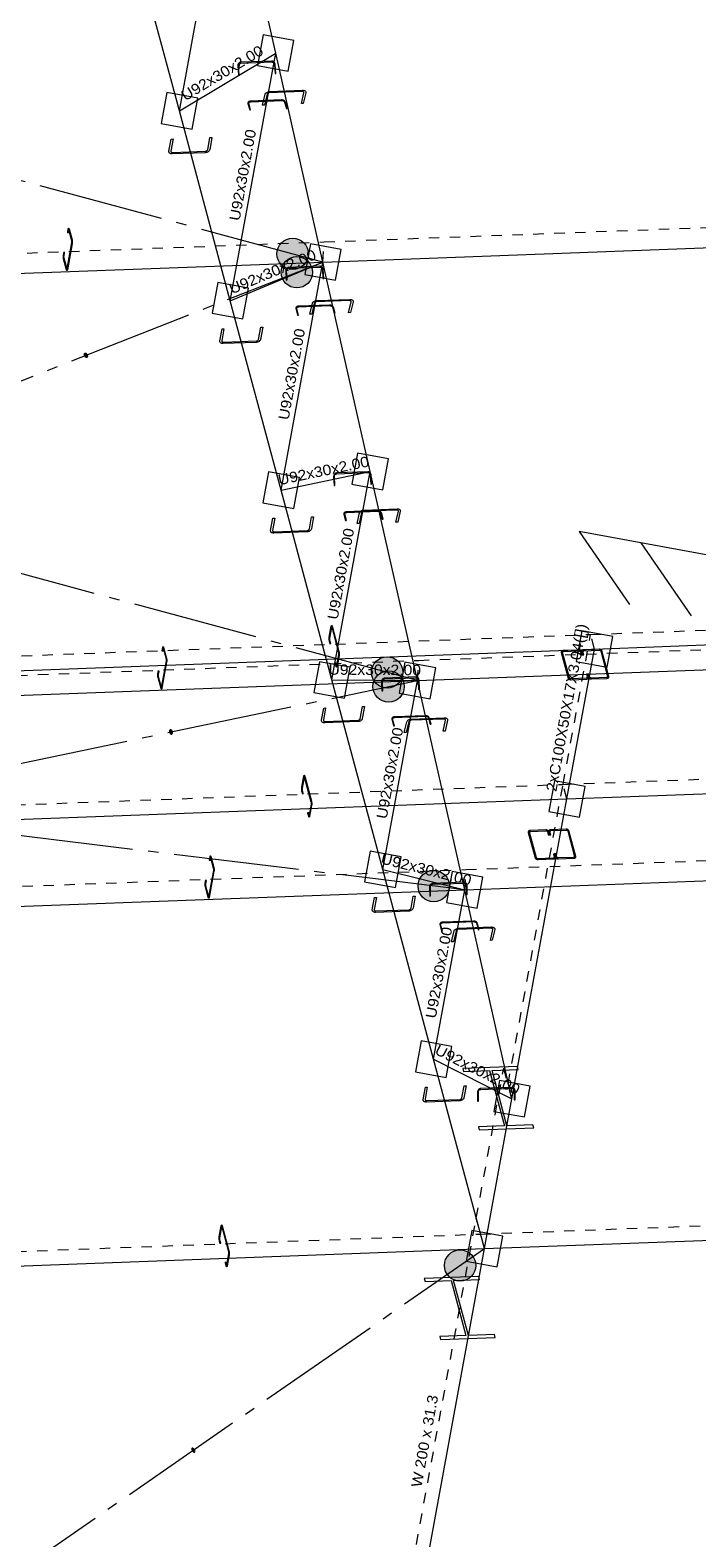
# Model space of a CAD drawing. Header units: millimetres. Extents: x 10 to 1250, y -62 to 528.
# Tile 465 of 656: x 501.4 to 507.78, y 488.75 to 503.18. Entities that reach past the tile are written whole.
import ezdxf
from ezdxf.enums import TextEntityAlignment as Align

# ---------------------------------------------------------------- set-up
doc = ezdxf.new("R2010")
doc.units = ezdxf.units.MM
doc.header["$LTSCALE"] = 0.05
for name, pattern in [('ACAD_ISO04W100', [30.5, 24, -3, 0.5, -3]), ('CYPE_PUNTO', [0.075, 0, -0.075]), ('CYPE_RAYAPUNTO', [0.4125, 0.2025, -0.105, 0, -0.105])]:
    doc.linetypes.add(name, pattern=pattern)
for name, color, linetype, lineweight in [('ARTICULACOES_EM_EXTREMOS', 7, 'Continuous', 9), ('BARRAS_DE_ACO', 7, 'Continuous', 9), ('NOS', 152, 'Continuous', 9), ('REFERENCIA_DAS_BARRAS', 2, 'Continuous', 9)]:
    doc.layers.add(name, color=color, linetype=linetype, lineweight=lineweight)
doc.layers.add('DIAGONAIS', color=7, linetype='Continuous')
doc.styles.add('CYPETXT', font='arial.ttf', dxfattribs={"height": 0.2})

msp = doc.modelspace()

# ---------------------------------------------------------------- hatches: boundary and pattern name
at = {"layer": 'ARTICULACOES_EM_EXTREMOS'}
h = msp.add_hatch(color=256, dxfattribs=at)
edge = h.paths.add_edge_path()
edge.add_arc((503.9144, 501.0383), 0.15, 0, 360)
h = msp.add_hatch(color=256, dxfattribs=at)
edge = h.paths.add_edge_path()
edge.add_arc((503.9542, 500.862), 0.15, 0, 360)
h = msp.add_hatch(color=256, dxfattribs=at)
edge = h.paths.add_edge_path()
edge.add_arc((504.8177, 497.0346), 0.15, 0, 360)
h = msp.add_hatch(color=256, dxfattribs=at)
edge = h.paths.add_edge_path()
edge.add_arc((504.8319, 496.899), 0.15, 0, 360)
h = msp.add_hatch(color=256, dxfattribs=at)
edge = h.paths.add_edge_path()
edge.add_arc((505.263, 494.9907), 0.15, 0, 360)
h = msp.add_hatch(color=256, dxfattribs=at)
edge = h.paths.add_edge_path()
edge.add_arc((505.5153, 491.3604), 0.15, 0, 360)

# ---------------------------------------------------------------- linework, layer by layer
for centre in [(503.9144, 501.0383), (503.9542, 500.862), (504.8177, 497.0346), (504.8319, 496.899), (505.263, 494.9907), (505.5153, 491.3604)]:
    msp.add_circle(centre, 0.15, dxfattribs=at)
at = {"layer": 'BARRAS_DE_ACO'}
for p, q in [((502.8315, 502.4058), (503.3001, 504.9612)), ((503.7523, 502.9594), (503.3001, 504.9612)), ((502.8315, 502.4058), (502.3458, 504.2184)), ((502.8315, 502.4058), (503.7523, 502.9594)), ((503.318, 500.5903), (503.7523, 502.9594)), ((504.2039, 500.9603), (503.7523, 502.9594)), ((503.318, 500.5903), (502.8315, 502.4058)), ((504.2039, 500.9603), (516.6169, 501.4262)), ((491.9685, 500.5011), (504.2039, 500.9603)), ((503.318, 500.5903), (504.2039, 500.9603)), ((503.8037, 498.7777), (504.2039, 500.9603)), ((504.6557, 498.9556), (504.2039, 500.9603)), ((503.8037, 498.7777), (503.318, 500.5903)), ((503.8037, 498.7777), (504.6557, 498.9556)), ((504.2902, 496.9623), (504.6557, 498.9556)), ((505.1072, 496.9565), (504.6557, 498.9556)), ((504.2902, 496.9623), (503.8037, 498.7777)), ((506.7999, 497.2577), (519.2129, 497.7236)), ((505.1072, 496.9565), (517.5202, 497.4224)), ((494.5644, 496.7984), (506.7999, 497.2577)), ((506.5369, 495.8237), (506.7999, 497.2577)), ((492.8718, 496.4973), (505.1072, 496.9565)), ((504.2902, 496.9623), (505.1072, 496.9565)), ((504.7759, 495.1496), (504.2902, 496.9623)), ((504.7759, 495.1496), (505.1072, 496.9565)), ((505.5595, 494.9547), (505.1072, 496.9565)), ((506.5369, 495.8237), (518.95, 496.2896)), ((494.3015, 495.3644), (506.5369, 495.8237)), ((506.0111, 492.9556), (506.5369, 495.8237)), ((505.5595, 494.9547), (517.9725, 495.4206)), ((504.7759, 495.1496), (505.5595, 494.9547)), ((505.2624, 493.3342), (504.7759, 495.1496)), ((493.3241, 494.4954), (505.5595, 494.9547)), ((505.2624, 493.3342), (505.5595, 494.9547)), ((506.0111, 492.9556), (505.5595, 494.9547)), ((505.2624, 493.3342), (506.0111, 492.9556)), ((505.7481, 491.5216), (505.2624, 493.3342)), ((505.7481, 491.5216), (506.0111, 492.9556)), ((505.7481, 491.5216), (518.1611, 491.9875)), ((493.5127, 491.0623), (505.7481, 491.5216)), ((504.9593, 487.2195), (505.7481, 491.5216))]:
    msp.add_line(p, q, dxfattribs=at)
at = {"layer": 'BARRAS_DE_ACO', "linetype": 'ACAD_ISO04W100'}
for p, q in [((504.2039, 500.9603), (491.0646, 504.502)), ((492.8718, 496.4973), (504.2039, 500.9603)), ((505.1072, 496.9565), (491.9685, 500.5011)), ((493.3241, 494.4954), (505.1072, 496.9565)), ((505.5595, 494.9547), (492.8718, 496.4973)), ((491.8298, 481.8845), (505.7481, 491.5216))]:
    msp.add_line(p, q, dxfattribs=at)
at = {"layer": 'BARRAS_DE_ACO', "linetype": 'CYPE_RAYAPUNTO'}
for p, q in [((504.2169, 501.1531), (516.63, 501.619)), ((491.9815, 500.6939), (504.2169, 501.1531)), ((506.7626, 497.3969), (519.1756, 497.8628)), ((505.1203, 497.1493), (517.5333, 497.6152)), ((494.5271, 496.9377), (506.7626, 497.3969)), ((506.4996, 495.9629), (506.7626, 497.3969)), ((492.8848, 496.6901), (505.1203, 497.1493)), ((506.4996, 495.9629), (518.9127, 496.4288)), ((494.2642, 495.5036), (506.4996, 495.9629)), ((505.9738, 493.0948), (506.4996, 495.9629)), ((505.5726, 495.1475), (517.9856, 495.6134)), ((493.3371, 494.6883), (505.5726, 495.1475)), ((505.6698, 491.8139), (505.9327, 493.248)), ((505.7108, 491.6608), (518.1238, 492.1267)), ((504.881, 487.5118), (505.6698, 491.8139)), ((493.4754, 491.2015), (505.7108, 491.6608))]:
    msp.add_line(p, q, dxfattribs=at)
at = {"layer": 'BARRAS_DE_ACO', "linetype": 'CYPE_PUNTO'}
for p, q in [((504.2039, 500.9603), (504.2169, 501.1531)), ((504.2039, 500.9603), (504.2169, 501.1531)), ((506.7999, 497.2577), (506.7626, 497.3969)), ((506.7999, 497.2577), (506.7626, 497.3969)), ((506.7999, 497.2577), (506.7626, 497.3969)), ((505.1072, 496.9565), (505.1203, 497.1493)), ((505.1072, 496.9565), (505.1203, 497.1493)), ((506.5369, 495.8237), (506.4996, 495.9629)), ((506.5369, 495.8237), (506.4996, 495.9629)), ((506.5369, 495.8237), (506.4996, 495.9629)), ((506.5369, 495.8237), (506.4996, 495.9629)), ((505.5595, 494.9547), (505.5726, 495.1475)), ((505.5595, 494.9547), (505.5726, 495.1475)), ((506.0111, 492.9556), (505.9327, 493.248)), ((506.0111, 492.9556), (505.9738, 493.0948)), ((505.7481, 491.5216), (505.6698, 491.8139)), ((505.7481, 491.5216), (505.6698, 491.8139)), ((505.7481, 491.5216), (505.7108, 491.6608)), ((505.7481, 491.5216), (505.7108, 491.6608))]:
    msp.add_line(p, q, dxfattribs=at)
at = {"layer": 'BARRAS_DE_ACO'}
for points in [[(503.3971, 502.8382), (503.3972, 502.8428), (503.3983, 502.8473), (503.4002, 502.8515), (503.4028, 502.8553), (503.4062, 502.8583), (503.4101, 502.8607), (503.4144, 502.8622), (503.4189, 502.8628), (503.7149, 502.8739), (503.7195, 502.8737), (503.7239, 502.8725), (503.7281, 502.8704), (503.7319, 502.8676), (503.735, 502.8641), (503.7374, 502.8601), (503.739, 502.8557), (503.7398, 502.851), (503.7455, 502.7639), (503.7533, 502.7642), (503.7476, 502.8513), (503.7466, 502.8575), (503.7444, 502.8634), (503.7412, 502.8688), (503.737, 502.8734), (503.732, 502.8772), (503.7264, 502.8799), (503.7205, 502.8815), (503.7144, 502.8819), (503.4184, 502.8708), (503.4123, 502.8699), (503.4066, 502.8679), (503.4014, 502.8648), (503.397, 502.8606), (503.3934, 502.8557), (503.3909, 502.8501), (503.3895, 502.8441), (503.3893, 502.8379), (503.395, 502.7507), (503.4028, 502.751), (503.3971, 502.8382)], [(504.022, 502.5796), (504.0222, 502.582), (504.0216, 502.5842), (504.0204, 502.5863), (504.0185, 502.5881), (504.0161, 502.5895), (504.0131, 502.5905), (504.0098, 502.5911), (504.0063, 502.5912), (503.691, 502.5793), (503.6873, 502.579), (503.6837, 502.5781), (503.6802, 502.5769), (503.677, 502.5753), (503.6743, 502.5733), (503.6721, 502.5711), (503.6705, 502.5688), (503.6696, 502.5664), (503.6454, 502.462), (503.6269, 502.4614), (503.6511, 502.5657), (503.6529, 502.5705), (503.6561, 502.5752), (503.6605, 502.5795), (503.6659, 502.5834), (503.6723, 502.5867), (503.6792, 502.5892), (503.6865, 502.5909), (503.6938, 502.5916), (504.0091, 502.6034), (504.0162, 502.6032), (504.0229, 502.6021), (504.0287, 502.6001), (504.0337, 502.5972), (504.0374, 502.5937), (504.0399, 502.5896), (504.0409, 502.5851), (504.0405, 502.5803), (504.0163, 502.476), (503.9978, 502.4753), (504.022, 502.5796)], [(503.4949, 502.4763), (503.4945, 502.4796), (503.4949, 502.4828), (503.4963, 502.4857), (503.4986, 502.4884), (503.5015, 502.4906), (503.5052, 502.4923), (503.5093, 502.4934), (503.5138, 502.4939), (503.8097, 502.505), (503.8144, 502.5048), (503.819, 502.5041), (503.8235, 502.5027), (503.8276, 502.5007), (503.8312, 502.4983), (503.8341, 502.4955), (503.8363, 502.4924), (503.8376, 502.4892), (503.854, 502.4279), (503.8618, 502.4282), (503.8454, 502.4895), (503.8436, 502.4938), (503.8407, 502.4979), (503.8368, 502.5016), (503.832, 502.5049), (503.8266, 502.5075), (503.8206, 502.5093), (503.8144, 502.5104), (503.8083, 502.5106), (503.5123, 502.4994), (503.5063, 502.4988), (503.5008, 502.4973), (503.496, 502.495), (503.492, 502.4921), (503.489, 502.4886), (503.4872, 502.4846), (503.4865, 502.4804), (503.4871, 502.476), (503.5035, 502.4147), (503.5113, 502.415), (503.4949, 502.4763)], [(502.7499, 502.0211), (502.7497, 502.0185), (502.7503, 502.0159), (502.7516, 502.0136), (502.7535, 502.0117), (502.756, 502.0101), (502.759, 502.0089), (502.7623, 502.0083), (502.7659, 502.0082), (503.0812, 502.02), (503.0849, 502.0204), (503.0885, 502.0213), (503.0919, 502.0227), (503.095, 502.0245), (503.0977, 502.0266), (503.0999, 502.0291), (503.1014, 502.0317), (503.1022, 502.0343), (503.1235, 502.1504), (503.1421, 502.1511), (503.1208, 502.035), (503.1191, 502.0297), (503.116, 502.0245), (503.1117, 502.0196), (503.1064, 502.0153), (503.1001, 502.0117), (503.0933, 502.009), (503.086, 502.0071), (503.0787, 502.0063), (502.7634, 501.9945), (502.7563, 501.9948), (502.7496, 501.9961), (502.7436, 501.9983), (502.7386, 502.0015), (502.7348, 502.0055), (502.7322, 502.0101), (502.7311, 502.0151), (502.7313, 502.0204), (502.7526, 502.1365), (502.7711, 502.1372), (502.7499, 502.0211)], [(501.7539, 500.8941), (501.7543, 500.8926), (501.7549, 500.8915), (501.7554, 500.8909), (501.7559, 500.8907), (501.7565, 500.8909), (501.757, 500.8917), (501.7574, 500.8928), (501.7577, 500.8943), (501.8039, 501.1463), (501.8042, 501.1481), (501.8044, 501.1503), (501.8044, 501.1525), (501.8044, 501.1549), (501.8043, 501.1573), (501.804, 501.1596), (501.8037, 501.1616), (501.8033, 501.1635), (501.775, 501.2688), (501.7746, 501.2703), (501.774, 501.2714), (501.7735, 501.2721), (501.773, 501.2723), (501.7724, 501.272), (501.7719, 501.2713), (501.7715, 501.2701), (501.7712, 501.2686), (501.7654, 501.2373), (501.7632, 501.2457), (501.7689, 501.277), (501.7696, 501.2801), (501.7705, 501.2824), (501.7714, 501.2839), (501.7725, 501.2844), (501.7736, 501.284), (501.7746, 501.2827), (501.7757, 501.2805), (501.7766, 501.2775), (501.8049, 501.1722), (501.8057, 501.1685), (501.8064, 501.1644), (501.8068, 501.1598), (501.8071, 501.1551), (501.8072, 501.1504), (501.8071, 501.1458), (501.8067, 501.1415), (501.8062, 501.1378), (501.76, 500.8859), (501.7593, 500.8828), (501.7584, 500.8805), (501.7575, 500.879), (501.7564, 500.8785), (501.7553, 500.8789), (501.7543, 500.8802), (501.7532, 500.8824), (501.7523, 500.8854), (501.724, 500.9907), (501.7232, 500.9944), (501.7225, 500.9985), (501.7221, 501.0031), (501.7218, 501.0078), (501.7217, 501.0126), (501.7218, 501.0171), (501.7222, 501.0214), (501.7227, 501.0251), (501.7284, 501.0564), (501.7307, 501.048), (501.725, 501.0166), (501.7247, 501.0148), (501.7245, 501.0127), (501.7245, 501.0104), (501.7245, 501.008), (501.7246, 501.0056), (501.7249, 501.0034), (501.7252, 501.0013), (501.7256, 500.9995), (501.7539, 500.8941)], [(503.8556, 500.8758), (503.8558, 500.8805), (503.8568, 500.885), (503.8588, 500.8892), (503.8615, 500.893), (503.8648, 500.8961), (503.8688, 500.8984), (503.8731, 500.9), (503.8776, 500.9006), (504.1736, 500.9117), (504.1782, 500.9114), (504.1826, 500.9102), (504.1868, 500.9082), (504.1905, 500.9053), (504.1936, 500.9018), (504.196, 500.8978), (504.1976, 500.8933), (504.1983, 500.8887), (504.2032, 500.8011), (504.211, 500.8014), (504.2061, 500.889), (504.2051, 500.8952), (504.203, 500.9011), (504.1998, 500.9065), (504.1957, 500.9112), (504.1907, 500.9149), (504.1852, 500.9177), (504.1792, 500.9193), (504.1731, 500.9197), (503.8772, 500.9085), (503.8711, 500.9077), (503.8654, 500.9057), (503.8601, 500.9025), (503.8556, 500.8984), (503.852, 500.8934), (503.8495, 500.8878), (503.848, 500.8818), (503.8478, 500.8755), (503.8527, 500.788), (503.8605, 500.7883), (503.8556, 500.8758)], [(503.9533, 500.5145), (503.9528, 500.5178), (503.9533, 500.521), (503.9547, 500.5239), (503.9569, 500.5266), (503.9599, 500.5288), (503.9635, 500.5305), (503.9677, 500.5316), (503.9722, 500.5321), (504.2681, 500.5432), (504.2728, 500.5431), (504.2774, 500.5423), (504.2819, 500.5409), (504.286, 500.5389), (504.2895, 500.5365), (504.2925, 500.5337), (504.2947, 500.5306), (504.296, 500.5274), (504.3124, 500.4661), (504.3202, 500.4664), (504.3038, 500.5277), (504.302, 500.532), (504.2991, 500.5361), (504.2952, 500.5398), (504.2904, 500.5431), (504.285, 500.5457), (504.279, 500.5475), (504.2728, 500.5486), (504.2666, 500.5488), (503.9707, 500.5377), (503.9647, 500.537), (503.9592, 500.5355), (503.9544, 500.5333), (503.9504, 500.5303), (503.9474, 500.5268), (503.9456, 500.5228), (503.9449, 500.5186), (503.9455, 500.5142), (503.9619, 500.453), (503.9697, 500.4533), (503.9533, 500.5145)], [(504.4736, 500.5794), (504.4738, 500.5818), (504.4732, 500.584), (504.472, 500.5861), (504.4701, 500.5878), (504.4677, 500.5893), (504.4647, 500.5903), (504.4614, 500.5908), (504.4579, 500.5909), (504.1426, 500.5791), (504.1389, 500.5787), (504.1353, 500.5779), (504.1318, 500.5766), (504.1286, 500.575), (504.1259, 500.5731), (504.1237, 500.5709), (504.1221, 500.5686), (504.1212, 500.5662), (504.097, 500.462), (504.0784, 500.4613), (504.1027, 500.5655), (504.1045, 500.5703), (504.1077, 500.5749), (504.1121, 500.5793), (504.1175, 500.5832), (504.1239, 500.5864), (504.1308, 500.5889), (504.1381, 500.5906), (504.1454, 500.5913), (504.4607, 500.6032), (504.4678, 500.603), (504.4745, 500.6018), (504.4804, 500.5998), (504.4853, 500.597), (504.489, 500.5935), (504.4915, 500.5893), (504.4925, 500.5848), (504.4921, 500.5801), (504.4679, 500.4759), (504.4493, 500.4752), (504.4736, 500.5794)], [(503.2362, 500.2062), (503.2361, 500.2036), (503.2366, 500.2011), (503.2379, 500.1988), (503.2398, 500.1968), (503.2423, 500.1952), (503.2453, 500.1941), (503.2487, 500.1934), (503.2522, 500.1933), (503.5675, 500.2051), (503.5712, 500.2055), (503.5748, 500.2064), (503.5782, 500.2078), (503.5814, 500.2096), (503.584, 500.2118), (503.5862, 500.2142), (503.5877, 500.2168), (503.5886, 500.2195), (503.6098, 500.3356), (503.6284, 500.3363), (503.6071, 500.2202), (503.6054, 500.2148), (503.6024, 500.2096), (503.5981, 500.2048), (503.5927, 500.2005), (503.5865, 500.1968), (503.5796, 500.1941), (503.5723, 500.1923), (503.565, 500.1915), (503.2497, 500.1796), (503.2426, 500.1799), (503.2359, 500.1812), (503.23, 500.1835), (503.225, 500.1866), (503.2211, 500.1906), (503.2186, 500.1952), (503.2174, 500.2002), (503.2177, 500.2055), (503.2389, 500.3216), (503.2575, 500.3223), (503.2362, 500.2062)], [(504.3141, 498.9095), (504.3143, 498.9142), (504.3155, 498.9187), (504.3174, 498.923), (504.3202, 498.9267), (504.3236, 498.9298), (504.3275, 498.9322), (504.3318, 498.9337), (504.3364, 498.9343), (504.6323, 498.9455), (504.6369, 498.9452), (504.6414, 498.944), (504.6455, 498.9419), (504.6492, 498.9391), (504.6523, 498.9355), (504.6546, 498.9315), (504.6562, 498.927), (504.6568, 498.9224), (504.6609, 498.8345), (504.6687, 498.8348), (504.6646, 498.9227), (504.6637, 498.9289), (504.6617, 498.9348), (504.6585, 498.9402), (504.6544, 498.9449), (504.6495, 498.9487), (504.644, 498.9515), (504.6381, 498.9531), (504.632, 498.9534), (504.336, 498.9423), (504.3299, 498.9415), (504.3242, 498.9395), (504.3189, 498.9363), (504.3144, 498.9321), (504.3107, 498.9272), (504.3081, 498.9215), (504.3066, 498.9155), (504.3063, 498.9092), (504.3104, 498.8214), (504.3182, 498.8217), (504.3141, 498.9095)], [(503.7221, 498.393), (503.7219, 498.3904), (503.7225, 498.3879), (503.7238, 498.3856), (503.7257, 498.3836), (503.7282, 498.382), (503.7312, 498.3809), (503.7345, 498.3802), (503.7381, 498.3801), (504.0534, 498.3919), (504.0571, 498.3923), (504.0607, 498.3932), (504.0641, 498.3946), (504.0672, 498.3964), (504.0699, 498.3986), (504.0721, 498.401), (504.0736, 498.4036), (504.0744, 498.4063), (504.0957, 498.5224), (504.1143, 498.5231), (504.093, 498.407), (504.0913, 498.4016), (504.0882, 498.3964), (504.0839, 498.3916), (504.0786, 498.3873), (504.0723, 498.3836), (504.0655, 498.3809), (504.0582, 498.3791), (504.0509, 498.3783), (503.7356, 498.3664), (503.7285, 498.3667), (503.7218, 498.368), (503.7158, 498.3703), (503.7109, 498.3735), (503.707, 498.3774), (503.7044, 498.382), (503.7033, 498.387), (503.7035, 498.3923), (503.7248, 498.5084), (503.7434, 498.5091), (503.7221, 498.393)], [(504.412, 498.5477), (504.4115, 498.5509), (504.412, 498.5541), (504.4134, 498.5571), (504.4157, 498.5597), (504.4186, 498.5619), (504.4223, 498.5636), (504.4264, 498.5647), (504.4309, 498.5652), (504.7268, 498.5763), (504.7315, 498.5762), (504.7361, 498.5754), (504.7406, 498.574), (504.7447, 498.5721), (504.7483, 498.5697), (504.7512, 498.5668), (504.7534, 498.5638), (504.7547, 498.5605), (504.7711, 498.4993), (504.7789, 498.4996), (504.7625, 498.5608), (504.7607, 498.5651), (504.7578, 498.5692), (504.7539, 498.573), (504.7491, 498.5762), (504.7437, 498.5788), (504.7377, 498.5807), (504.7315, 498.5817), (504.7253, 498.5819), (504.4294, 498.5708), (504.4234, 498.5702), (504.4179, 498.5687), (504.4131, 498.5664), (504.4091, 498.5635), (504.4061, 498.5599), (504.4043, 498.556), (504.4036, 498.5517), (504.4042, 498.5474), (504.4206, 498.4861), (504.4284, 498.4864), (504.412, 498.5477)], [(504.9253, 498.5758), (504.9255, 498.5782), (504.925, 498.5805), (504.9237, 498.5825), (504.9219, 498.5843), (504.9194, 498.5857), (504.9165, 498.5867), (504.9131, 498.5873), (504.9096, 498.5874), (504.5943, 498.5756), (504.5906, 498.5752), (504.587, 498.5744), (504.5835, 498.5731), (504.5803, 498.5715), (504.5776, 498.5695), (504.5754, 498.5673), (504.5738, 498.565), (504.5729, 498.5626), (504.5487, 498.4583), (504.5302, 498.4576), (504.5544, 498.5619), (504.5562, 498.5667), (504.5594, 498.5714), (504.5638, 498.5758), (504.5693, 498.5796), (504.5756, 498.5829), (504.5825, 498.5854), (504.5898, 498.5871), (504.5971, 498.5878), (504.9124, 498.5997), (504.9196, 498.5995), (504.9262, 498.5983), (504.9321, 498.5963), (504.937, 498.5935), (504.9407, 498.5899), (504.9432, 498.5858), (504.9442, 498.5813), (504.9438, 498.5765), (504.9196, 498.4722), (504.9011, 498.4715), (504.9253, 498.5758)], [(504.3561, 497.2068), (504.3564, 497.2089), (504.3566, 497.2112), (504.3567, 497.2137), (504.3566, 497.2163), (504.3565, 497.2189), (504.3562, 497.2214), (504.3558, 497.2237), (504.3554, 497.2257), (504.2907, 497.4669), (504.2902, 497.4685), (504.2897, 497.4697), (504.2891, 497.4704), (504.2885, 497.4706), (504.2879, 497.4703), (504.2873, 497.4696), (504.2869, 497.4683), (504.2865, 497.4666), (504.2672, 497.3616), (504.2669, 497.3596), (504.2668, 497.3572), (504.2667, 497.3547), (504.2667, 497.3521), (504.2669, 497.3495), (504.2672, 497.347), (504.2675, 497.3447), (504.268, 497.3427), (504.2757, 497.314), (504.2739, 497.3044), (504.2662, 497.3331), (504.2653, 497.3371), (504.2646, 497.3417), (504.264, 497.3467), (504.2637, 497.3519), (504.2636, 497.3571), (504.2638, 497.3622), (504.2641, 497.3668), (504.2647, 497.3709), (504.284, 497.4759), (504.2848, 497.4793), (504.2857, 497.4818), (504.2868, 497.4834), (504.2879, 497.484), (504.2891, 497.4836), (504.2903, 497.4821), (504.2915, 497.4797), (504.2925, 497.4765), (504.3571, 497.2353), (504.358, 497.2313), (504.3588, 497.2267), (504.3593, 497.2217), (504.3596, 497.2165), (504.3597, 497.2113), (504.3596, 497.2062), (504.3592, 497.2016), (504.3586, 497.1975), (504.3394, 497.0925), (504.3386, 497.0891), (504.3376, 497.0866), (504.3366, 497.085), (504.3354, 497.0844), (504.3342, 497.0848), (504.333, 497.0863), (504.3319, 497.0887), (504.3308, 497.0919), (504.3231, 497.1206), (504.3249, 497.1302), (504.3326, 497.1015), (504.3331, 497.0999), (504.3337, 497.0987), (504.3343, 497.098), (504.3349, 497.0978), (504.3355, 497.0981), (504.336, 497.0989), (504.3365, 497.1001), (504.3369, 497.1018), (504.3561, 497.2068)], [(502.6572, 496.8903), (502.6577, 496.8888), (502.6582, 496.8877), (502.6587, 496.8871), (502.6593, 496.8869), (502.6598, 496.8871), (502.6603, 496.8879), (502.6607, 496.889), (502.6611, 496.8906), (502.7073, 497.1425), (502.7075, 497.1444), (502.7077, 497.1465), (502.7078, 497.1488), (502.7077, 497.1511), (502.7076, 497.1535), (502.7073, 497.1558), (502.707, 497.1579), (502.7066, 497.1597), (502.6783, 497.265), (502.6779, 497.2665), (502.6774, 497.2676), (502.6768, 497.2683), (502.6763, 497.2685), (502.6758, 497.2682), (502.6753, 497.2675), (502.6748, 497.2663), (502.6745, 497.2648), (502.6687, 497.2335), (502.6665, 497.2419), (502.6722, 497.2732), (502.6729, 497.2763), (502.6738, 497.2786), (502.6748, 497.2801), (502.6758, 497.2806), (502.6769, 497.2802), (502.678, 497.2789), (502.679, 497.2767), (502.6799, 497.2738), (502.7082, 497.1684), (502.709, 497.1648), (502.7097, 497.1606), (502.7102, 497.1561), (502.7105, 497.1513), (502.7105, 497.1466), (502.7104, 497.142), (502.7101, 497.1378), (502.7095, 497.134), (502.6633, 496.8821), (502.6626, 496.879), (502.6618, 496.8767), (502.6608, 496.8753), (502.6597, 496.8747), (502.6587, 496.8751), (502.6576, 496.8764), (502.6565, 496.8786), (502.6556, 496.8816), (502.6274, 496.987), (502.6265, 496.9906), (502.6259, 496.9948), (502.6254, 496.9993), (502.6251, 497.004), (502.625, 497.0088), (502.6251, 497.0134), (502.6255, 497.0176), (502.626, 497.0213), (502.6318, 497.0526), (502.634, 497.0442), (502.6283, 497.0129), (502.628, 497.011), (502.6278, 497.0089), (502.6278, 497.0066), (502.6278, 497.0042), (502.628, 497.0018), (502.6282, 496.9996), (502.6285, 496.9975), (502.629, 496.9957), (502.6572, 496.8903)], [(506.574, 496.9729), (506.5716, 496.973), (506.5693, 496.9734), (506.567, 496.9741), (506.565, 496.9751), (506.5631, 496.9763), (506.5616, 496.9777), (506.5605, 496.9793), (506.5599, 496.9809), (506.4943, 497.2255), (506.4941, 497.2272), (506.4944, 497.2288), (506.4951, 497.2303), (506.4962, 497.2316), (506.4977, 497.2328), (506.4996, 497.2336), (506.5016, 497.2342), (506.5039, 497.2344), (506.6513, 497.24), (506.6536, 497.2399), (506.656, 497.2395), (506.6582, 497.2388), (506.6603, 497.2378), (506.6621, 497.2366), (506.6636, 497.2351), (506.6647, 497.2336), (506.6654, 497.2319), (506.6735, 497.2015), (506.6854, 497.202), (506.6772, 497.2324), (506.6759, 497.2357), (506.6737, 497.2388), (506.6707, 497.2416), (506.6671, 497.2441), (506.6629, 497.2461), (506.6584, 497.2475), (506.6537, 497.2483), (506.649, 497.2484), (506.5016, 497.2429), (506.4971, 497.2424), (506.4929, 497.2413), (506.4893, 497.2396), (506.4862, 497.2373), (506.484, 497.2346), (506.4826, 497.2316), (506.4821, 497.2284), (506.4825, 497.2251), (506.548, 496.9805), (506.5494, 496.9772), (506.5516, 496.9741), (506.5546, 496.9712), (506.5582, 496.9688), (506.5623, 496.9668), (506.5668, 496.9654), (506.5715, 496.9646), (506.5763, 496.9645), (506.7236, 496.97), (506.7282, 496.9705), (506.7323, 496.9716), (506.736, 496.9733), (506.739, 496.9756), (506.7413, 496.9783), (506.7427, 496.9813), (506.7432, 496.9845), (506.7428, 496.9878), (506.7346, 497.0182), (506.7228, 497.0178), (506.7309, 496.9874), (506.7311, 496.9857), (506.7309, 496.9841), (506.7302, 496.9826), (506.7291, 496.9812), (506.7275, 496.9801), (506.7257, 496.9793), (506.7236, 496.9787), (506.7214, 496.9785), (506.574, 496.9729)], [(506.7687, 496.9802), (506.7664, 496.9803), (506.764, 496.9807), (506.7617, 496.9814), (506.7597, 496.9824), (506.7579, 496.9836), (506.7564, 496.985), (506.7553, 496.9866), (506.7546, 496.9883), (506.7465, 497.0187), (506.7346, 497.0182), (506.7428, 496.9878), (506.7441, 496.9845), (506.7463, 496.9814), (506.7493, 496.9786), (506.7529, 496.9761), (506.7571, 496.9741), (506.7616, 496.9727), (506.7663, 496.9719), (506.771, 496.9718), (506.9183, 496.9773), (506.9229, 496.9778), (506.9271, 496.9789), (506.9307, 496.9806), (506.9338, 496.9829), (506.936, 496.9856), (506.9374, 496.9886), (506.9379, 496.9918), (506.9375, 496.9951), (506.8719, 497.2397), (506.8706, 497.243), (506.8684, 497.2461), (506.8654, 497.249), (506.8618, 497.2514), (506.8576, 497.2534), (506.8531, 497.2548), (506.8484, 497.2556), (506.8437, 497.2557), (506.6964, 497.2502), (506.6918, 497.2497), (506.6876, 497.2486), (506.684, 497.2469), (506.6809, 497.2446), (506.6787, 497.2419), (506.6773, 497.2389), (506.6768, 497.2357), (506.6772, 497.2324), (506.6854, 497.202), (506.6972, 497.2024), (506.6891, 497.2328), (506.6888, 497.2345), (506.6891, 497.2361), (506.6898, 497.2376), (506.6909, 497.2389), (506.6924, 497.2401), (506.6943, 497.2409), (506.6964, 497.2415), (506.6986, 497.2417), (506.846, 497.2473), (506.8484, 497.2472), (506.8507, 497.2468), (506.853, 497.2461), (506.855, 497.2451), (506.8569, 497.2439), (506.8583, 497.2425), (506.8594, 497.2409), (506.8601, 497.2393), (506.9256, 496.9947), (506.9259, 496.993), (506.9256, 496.9914), (506.9249, 496.9899), (506.9238, 496.9886), (506.9223, 496.9874), (506.9204, 496.9866), (506.9183, 496.986), (506.9161, 496.9858), (506.7687, 496.9802)], [(504.7726, 496.9472), (504.7729, 496.9519), (504.7741, 496.9564), (504.7761, 496.9606), (504.7788, 496.9644), (504.7823, 496.9675), (504.7862, 496.9699), (504.7906, 496.9714), (504.7951, 496.972), (505.0911, 496.9831), (505.0957, 496.9828), (505.1001, 496.9816), (505.1042, 496.9796), (505.1079, 496.9767), (505.1109, 496.9732), (505.1132, 496.9691), (505.1147, 496.9647), (505.1153, 496.96), (505.1184, 496.8721), (505.1262, 496.8724), (505.1231, 496.9603), (505.1223, 496.9665), (505.1203, 496.9725), (505.1172, 496.9779), (505.1132, 496.9826), (505.1083, 496.9864), (505.1028, 496.9891), (505.0969, 496.9907), (505.0908, 496.9911), (504.7948, 496.98), (504.7888, 496.9792), (504.783, 496.9771), (504.7777, 496.974), (504.7731, 496.9698), (504.7694, 496.9648), (504.7667, 496.9592), (504.7652, 496.9531), (504.7648, 496.9469), (504.7679, 496.8589), (504.7757, 496.8592), (504.7726, 496.9472)], [(504.2084, 496.5782), (504.2083, 496.5755), (504.2089, 496.573), (504.2101, 496.5707), (504.2121, 496.5687), (504.2146, 496.5671), (504.2175, 496.566), (504.2209, 496.5653), (504.2244, 496.5652), (504.5397, 496.5771), (504.5434, 496.5775), (504.547, 496.5784), (504.5504, 496.5797), (504.5536, 496.5815), (504.5563, 496.5837), (504.5584, 496.5861), (504.5599, 496.5887), (504.5608, 496.5914), (504.5821, 496.7075), (504.6006, 496.7082), (504.5793, 496.5921), (504.5776, 496.5867), (504.5746, 496.5815), (504.5703, 496.5767), (504.5649, 496.5724), (504.5587, 496.5688), (504.5518, 496.566), (504.5446, 496.5642), (504.5372, 496.5634), (504.2219, 496.5516), (504.2148, 496.5518), (504.2081, 496.5531), (504.2022, 496.5554), (504.1972, 496.5586), (504.1933, 496.5625), (504.1908, 496.5671), (504.1896, 496.5722), (504.1899, 496.5775), (504.2111, 496.6936), (504.2297, 496.6943), (504.2084, 496.5782)], [(504.8704, 496.5859), (504.8699, 496.5891), (504.8704, 496.5923), (504.8718, 496.5953), (504.874, 496.5979), (504.877, 496.6002), (504.8806, 496.6018), (504.8848, 496.603), (504.8892, 496.6035), (505.1852, 496.6146), (505.1899, 496.6144), (505.1945, 496.6136), (505.199, 496.6122), (505.2031, 496.6103), (505.2066, 496.6079), (505.2096, 496.6051), (505.2117, 496.602), (505.2131, 496.5987), (505.2295, 496.5375), (505.2373, 496.5378), (505.2209, 496.599), (505.2191, 496.6034), (505.2162, 496.6075), (505.2123, 496.6112), (505.2075, 496.6144), (505.202, 496.617), (505.1961, 496.6189), (505.1899, 496.6199), (505.1837, 496.6201), (504.8878, 496.609), (504.8818, 496.6084), (504.8763, 496.6069), (504.8715, 496.6046), (504.8675, 496.6017), (504.8645, 496.5982), (504.8627, 496.5942), (504.862, 496.5899), (504.8626, 496.5856), (504.879, 496.5243), (504.8868, 496.5246), (504.8704, 496.5859)], [(505.377, 496.5762), (505.3772, 496.5786), (505.3767, 496.5808), (505.3754, 496.5829), (505.3736, 496.5847), (505.3711, 496.5861), (505.3682, 496.5871), (505.3648, 496.5877), (505.3613, 496.5878), (505.046, 496.5759), (505.0423, 496.5756), (505.0387, 496.5747), (505.0352, 496.5735), (505.032, 496.5718), (505.0293, 496.5699), (505.0271, 496.5677), (505.0255, 496.5654), (505.0246, 496.563), (505.0004, 496.4586), (504.9819, 496.4579), (505.0061, 496.5623), (505.0079, 496.5671), (505.0111, 496.5718), (505.0155, 496.5761), (505.0209, 496.58), (505.0273, 496.5833), (505.0342, 496.5858), (505.0415, 496.5875), (505.0488, 496.5882), (505.3641, 496.6), (505.3712, 496.5998), (505.3779, 496.5987), (505.3838, 496.5967), (505.3887, 496.5938), (505.3924, 496.5903), (505.3949, 496.5862), (505.3959, 496.5817), (505.3955, 496.5769), (505.3713, 496.4725), (505.3528, 496.4718), (505.377, 496.5762)], [(504.0932, 495.7728), (504.0935, 495.7748), (504.0936, 495.7772), (504.0937, 495.7797), (504.0937, 495.7823), (504.0935, 495.7849), (504.0932, 495.7874), (504.0929, 495.7897), (504.0924, 495.7917), (504.0278, 496.0328), (504.0273, 496.0345), (504.0267, 496.0357), (504.0261, 496.0364), (504.0255, 496.0366), (504.0249, 496.0363), (504.0244, 496.0355), (504.0239, 496.0342), (504.0235, 496.0326), (504.0043, 495.9276), (504.004, 495.9255), (504.0038, 495.9232), (504.0037, 495.9207), (504.0038, 495.9181), (504.0039, 495.9154), (504.0042, 495.9129), (504.0046, 495.9107), (504.005, 495.9086), (504.0127, 495.88), (504.011, 495.8704), (504.0033, 495.899), (504.0024, 495.903), (504.0016, 495.9076), (504.0011, 495.9126), (504.0008, 495.9179), (504.0007, 495.9231), (504.0008, 495.9281), (504.0012, 495.9328), (504.0018, 495.9369), (504.021, 496.0419), (504.0218, 496.0453), (504.0228, 496.0478), (504.0238, 496.0494), (504.025, 496.05), (504.0262, 496.0496), (504.0274, 496.0481), (504.0285, 496.0457), (504.0296, 496.0424), (504.0942, 495.8013), (504.0951, 495.7973), (504.0958, 495.7927), (504.0964, 495.7877), (504.0967, 495.7825), (504.0968, 495.7773), (504.0966, 495.7722), (504.0962, 495.7675), (504.0957, 495.7634), (504.0764, 495.6585), (504.0756, 495.6551), (504.0747, 495.6525), (504.0736, 495.6509), (504.0725, 495.6503), (504.0713, 495.6508), (504.0701, 495.6522), (504.0689, 495.6546), (504.0679, 495.6579), (504.0602, 495.6866), (504.062, 495.6962), (504.0696, 495.6675), (504.0702, 495.6659), (504.0707, 495.6647), (504.0713, 495.664), (504.0719, 495.6637), (504.0725, 495.664), (504.073, 495.6648), (504.0735, 495.6661), (504.0739, 495.6678), (504.0932, 495.7728)], [(506.2585, 495.2521), (506.2561, 495.2522), (506.2538, 495.2526), (506.2515, 495.2533), (506.2494, 495.2543), (506.2476, 495.2555), (506.2461, 495.2569), (506.245, 495.2585), (506.2443, 495.2601), (506.1788, 495.5047), (506.1786, 495.5063), (506.1788, 495.508), (506.1795, 495.5095), (506.1807, 495.5108), (506.1822, 495.5119), (506.184, 495.5128), (506.1861, 495.5133), (506.1884, 495.5136), (506.3357, 495.5191), (506.3381, 495.5191), (506.3404, 495.5187), (506.3427, 495.5179), (506.3448, 495.517), (506.3466, 495.5157), (506.3481, 495.5143), (506.3492, 495.5127), (506.3499, 495.5111), (506.358, 495.4807), (506.3698, 495.4811), (506.3617, 495.5116), (506.3604, 495.5148), (506.3582, 495.518), (506.3552, 495.5208), (506.3515, 495.5233), (506.3474, 495.5252), (506.3429, 495.5266), (506.3382, 495.5274), (506.3335, 495.5276), (506.1861, 495.5221), (506.1816, 495.5216), (506.1774, 495.5204), (506.1737, 495.5187), (506.1707, 495.5165), (506.1684, 495.5138), (506.167, 495.5108), (506.1665, 495.5076), (506.167, 495.5042), (506.2325, 495.2597), (506.2338, 495.2564), (506.236, 495.2533), (506.239, 495.2504), (506.2427, 495.248), (506.2468, 495.246), (506.2513, 495.2446), (506.256, 495.2438), (506.2607, 495.2436), (506.4081, 495.2492), (506.4126, 495.2497), (506.4168, 495.2508), (506.4205, 495.2525), (506.4235, 495.2547), (506.4258, 495.2574), (506.4272, 495.2604), (506.4277, 495.2637), (506.4272, 495.267), (506.4191, 495.2974), (506.4072, 495.2969), (506.4154, 495.2665), (506.4156, 495.2649), (506.4154, 495.2633), (506.4147, 495.2617), (506.4135, 495.2604), (506.412, 495.2593), (506.4102, 495.2584), (506.4081, 495.2579), (506.4058, 495.2576), (506.2585, 495.2521)], [(506.4532, 495.2594), (506.4508, 495.2595), (506.4485, 495.2599), (506.4462, 495.2606), (506.4441, 495.2616), (506.4423, 495.2628), (506.4408, 495.2642), (506.4397, 495.2658), (506.4391, 495.2674), (506.4309, 495.2978), (506.4191, 495.2974), (506.4272, 495.267), (506.4286, 495.2637), (506.4308, 495.2606), (506.4337, 495.2577), (506.4374, 495.2553), (506.4415, 495.2533), (506.446, 495.2519), (506.4507, 495.2511), (506.4554, 495.2509), (506.6028, 495.2565), (506.6073, 495.257), (506.6115, 495.2581), (506.6152, 495.2598), (506.6182, 495.262), (506.6205, 495.2647), (506.6219, 495.2677), (506.6224, 495.271), (506.622, 495.2743), (506.5564, 495.5189), (506.5551, 495.5221), (506.5529, 495.5253), (506.5499, 495.5281), (506.5463, 495.5306), (506.5421, 495.5325), (506.5376, 495.534), (506.5329, 495.5347), (506.5282, 495.5349), (506.3808, 495.5294), (506.3763, 495.5289), (506.3721, 495.5277), (506.3684, 495.526), (506.3654, 495.5238), (506.3632, 495.5211), (506.3618, 495.5181), (506.3613, 495.5149), (506.3617, 495.5116), (506.3698, 495.4811), (506.3817, 495.4816), (506.3735, 495.512), (506.3733, 495.5137), (506.3736, 495.5153), (506.3743, 495.5168), (506.3754, 495.5181), (506.3769, 495.5192), (506.3787, 495.5201), (506.3808, 495.5207), (506.3831, 495.5209), (506.5305, 495.5264), (506.5328, 495.5264), (506.5352, 495.526), (506.5374, 495.5253), (506.5395, 495.5243), (506.5413, 495.523), (506.5428, 495.5216), (506.5439, 495.5201), (506.5446, 495.5184), (506.6101, 495.2738), (506.6103, 495.2722), (506.6101, 495.2706), (506.6094, 495.2691), (506.6083, 495.2677), (506.6067, 495.2666), (506.6049, 495.2657), (506.6028, 495.2652), (506.6005, 495.2649), (506.4532, 495.2594)], [(503.1095, 494.8885), (503.11, 494.887), (503.1105, 494.8859), (503.111, 494.8852), (503.1116, 494.885), (503.1121, 494.8853), (503.1126, 494.886), (503.113, 494.8872), (503.1134, 494.8887), (503.1595, 495.1406), (503.1598, 495.1425), (503.16, 495.1446), (503.1601, 495.1469), (503.16, 495.1493), (503.1599, 495.1517), (503.1596, 495.1539), (503.1593, 495.156), (503.1589, 495.1578), (503.1306, 495.2632), (503.1302, 495.2647), (503.1297, 495.2658), (503.1291, 495.2664), (503.1286, 495.2666), (503.128, 495.2664), (503.1276, 495.2656), (503.1271, 495.2645), (503.1268, 495.2629), (503.121, 495.2316), (503.1188, 495.2401), (503.1245, 495.2714), (503.1252, 495.2745), (503.1261, 495.2768), (503.127, 495.2782), (503.1281, 495.2788), (503.1292, 495.2784), (503.1303, 495.2771), (503.1313, 495.2749), (503.1322, 495.2719), (503.1605, 495.1665), (503.1613, 495.1629), (503.162, 495.1587), (503.1625, 495.1542), (503.1627, 495.1495), (503.1628, 495.1447), (503.1627, 495.1401), (503.1624, 495.1359), (503.1618, 495.1322), (503.1156, 494.8802), (503.1149, 494.8772), (503.1141, 494.8749), (503.1131, 494.8734), (503.112, 494.8729), (503.1109, 494.8733), (503.1099, 494.8746), (503.1088, 494.8768), (503.1079, 494.8797), (503.0797, 494.9851), (503.0788, 494.9887), (503.0782, 494.9929), (503.0777, 494.9974), (503.0774, 495.0022), (503.0773, 495.0069), (503.0774, 495.0115), (503.0778, 495.0157), (503.0783, 495.0195), (503.0841, 495.0508), (503.0863, 495.0423), (503.0806, 495.011), (503.0803, 495.0091), (503.0801, 495.007), (503.0801, 495.0047), (503.0801, 495.0024), (503.0803, 495), (503.0805, 494.9977), (503.0808, 494.9956), (503.0813, 494.9938), (503.1095, 494.8885)], [(505.2315, 494.9832), (505.2319, 494.9879), (505.2331, 494.9924), (505.2352, 494.9966), (505.238, 495.0004), (505.2415, 495.0035), (505.2454, 495.0058), (505.2498, 495.0074), (505.2543, 495.008), (505.5503, 495.0191), (505.5549, 495.0188), (505.5593, 495.0176), (505.5634, 495.0156), (505.567, 495.0127), (505.57, 495.0092), (505.5723, 495.0051), (505.5737, 495.0007), (505.5742, 494.996), (505.5762, 494.9082), (505.584, 494.9085), (505.582, 494.9963), (505.5813, 495.0025), (505.5794, 495.0085), (505.5764, 495.0139), (505.5724, 495.0186), (505.5676, 495.0223), (505.5621, 495.0251), (505.5562, 495.0267), (505.5501, 495.0271), (505.2542, 495.016), (505.2481, 495.0151), (505.2423, 495.0131), (505.237, 495.0099), (505.2323, 495.0058), (505.2286, 495.0008), (505.2258, 494.9952), (505.2242, 494.9891), (505.2237, 494.9829), (505.2257, 494.8951), (505.2335, 494.8954), (505.2315, 494.9832)], [(504.6943, 494.765), (504.6941, 494.7623), (504.6947, 494.7598), (504.696, 494.7575), (504.6979, 494.7555), (504.7004, 494.7539), (504.7034, 494.7528), (504.7067, 494.7521), (504.7103, 494.752), (505.0256, 494.7639), (505.0293, 494.7643), (505.0329, 494.7652), (505.0363, 494.7665), (505.0394, 494.7683), (505.0421, 494.7705), (505.0443, 494.7729), (505.0458, 494.7755), (505.0466, 494.7782), (505.0679, 494.8943), (505.0865, 494.895), (505.0652, 494.7789), (505.0635, 494.7735), (505.0604, 494.7683), (505.0562, 494.7635), (505.0508, 494.7592), (505.0445, 494.7556), (505.0377, 494.7528), (505.0304, 494.751), (505.0231, 494.7502), (504.7078, 494.7384), (504.7007, 494.7386), (504.694, 494.7399), (504.6881, 494.7422), (504.6831, 494.7454), (504.6792, 494.7493), (504.6766, 494.7539), (504.6755, 494.759), (504.6757, 494.7643), (504.697, 494.8804), (504.7156, 494.8811), (504.6943, 494.765)], [(505.3295, 494.6213), (505.3291, 494.6246), (505.3296, 494.6278), (505.3309, 494.6307), (505.3332, 494.6334), (505.3362, 494.6356), (505.3398, 494.6373), (505.3439, 494.6384), (505.3484, 494.6389), (505.6444, 494.65), (505.649, 494.6498), (505.6536, 494.6491), (505.6581, 494.6477), (505.6622, 494.6457), (505.6658, 494.6433), (505.6687, 494.6405), (505.6709, 494.6374), (505.6722, 494.6342), (505.6886, 494.5729), (505.6964, 494.5732), (505.68, 494.6345), (505.6782, 494.6388), (505.6753, 494.6429), (505.6714, 494.6466), (505.6666, 494.6499), (505.6612, 494.6525), (505.6552, 494.6543), (505.6491, 494.6554), (505.6429, 494.6556), (505.3469, 494.6445), (505.3409, 494.6438), (505.3354, 494.6423), (505.3306, 494.6401), (505.3266, 494.6371), (505.3236, 494.6336), (505.3218, 494.6296), (505.3211, 494.6254), (505.3217, 494.621), (505.3381, 494.5598), (505.3459, 494.5601), (505.3295, 494.6213)], [(505.8291, 494.5749), (505.8293, 494.5773), (505.8288, 494.5795), (505.8276, 494.5816), (505.8257, 494.5834), (505.8232, 494.5848), (505.8203, 494.5858), (505.817, 494.5864), (505.8134, 494.5865), (505.4981, 494.5746), (505.4945, 494.5743), (505.4908, 494.5734), (505.4874, 494.5722), (505.4842, 494.5706), (505.4815, 494.5686), (505.4793, 494.5664), (505.4777, 494.5641), (505.4768, 494.5617), (505.4526, 494.4573), (505.434, 494.4566), (505.4582, 494.561), (505.46, 494.5658), (505.4632, 494.5705), (505.4676, 494.5748), (505.4731, 494.5787), (505.4794, 494.582), (505.4864, 494.5845), (505.4936, 494.5862), (505.501, 494.5869), (505.8163, 494.5987), (505.8234, 494.5985), (505.83, 494.5974), (505.8359, 494.5954), (505.8408, 494.5925), (505.8446, 494.589), (505.847, 494.5849), (505.8481, 494.5804), (505.8477, 494.5756), (505.8235, 494.4713), (505.8049, 494.4706), (505.8291, 494.5749)], [(505.6975, 492.659), (506.2194, 492.6786), (506.2118, 492.707), (505.9633, 492.6977), (505.8219, 493.2256), (506.0703, 493.2349), (506.0627, 493.2633), (505.5409, 493.2437), (505.5485, 493.2153), (505.7969, 493.2246), (505.9384, 492.6967), (505.6899, 492.6874), (505.6975, 492.659)], [(505.1806, 492.9501), (505.1805, 492.9475), (505.1811, 492.9449), (505.1823, 492.9426), (505.1843, 492.9407), (505.1868, 492.9391), (505.1897, 492.9379), (505.1931, 492.9373), (505.1966, 492.9372), (505.5119, 492.949), (505.5156, 492.9494), (505.5192, 492.9503), (505.5227, 492.9517), (505.5258, 492.9535), (505.5285, 492.9556), (505.5306, 492.9581), (505.5321, 492.9607), (505.533, 492.9633), (505.5543, 493.0794), (505.5728, 493.0801), (505.5515, 492.964), (505.5498, 492.9587), (505.5468, 492.9535), (505.5425, 492.9486), (505.5371, 492.9443), (505.5309, 492.9407), (505.524, 492.9379), (505.5168, 492.9361), (505.5094, 492.9353), (505.1941, 492.9235), (505.187, 492.9238), (505.1803, 492.925), (505.1744, 492.9273), (505.1694, 492.9305), (505.1655, 492.9345), (505.163, 492.9391), (505.1618, 492.9441), (505.1621, 492.9494), (505.1834, 493.0655), (505.2019, 493.0662), (505.1806, 492.9501)], [(505.69, 493.0208), (505.6904, 493.0255), (505.6917, 493.03), (505.6938, 493.0342), (505.6967, 493.038), (505.7002, 493.041), (505.7042, 493.0434), (505.7086, 493.0449), (505.7132, 493.0456), (506.0091, 493.0567), (506.0137, 493.0564), (506.0181, 493.0552), (506.0221, 493.0531), (506.0257, 493.0503), (506.0287, 493.0468), (506.0309, 493.0428), (506.0322, 493.0383), (506.0327, 493.0337), (506.0335, 492.9464), (506.0413, 492.9467), (506.0405, 493.034), (506.0399, 493.0402), (506.038, 493.0461), (506.0351, 493.0515), (506.0312, 493.0561), (506.0264, 493.0599), (506.021, 493.0626), (506.0151, 493.0642), (506.0091, 493.0646), (505.7131, 493.0535), (505.707, 493.0527), (505.7012, 493.0506), (505.6958, 493.0475), (505.6911, 493.0434), (505.6873, 493.0384), (505.6845, 493.0328), (505.6828, 493.0268), (505.6822, 493.0206), (505.683, 492.9332), (505.6908, 492.9335), (505.69, 493.0208)], [(503.3043, 491.4707), (503.3046, 491.4727), (503.3048, 491.4751), (503.3049, 491.4776), (503.3048, 491.4802), (503.3047, 491.4828), (503.3044, 491.4853), (503.304, 491.4876), (503.3036, 491.4896), (503.239, 491.7307), (503.2385, 491.7324), (503.2379, 491.7336), (503.2373, 491.7343), (503.2367, 491.7345), (503.2361, 491.7342), (503.2356, 491.7334), (503.2351, 491.7322), (503.2347, 491.7305), (503.2155, 491.6255), (503.2152, 491.6234), (503.215, 491.6211), (503.2149, 491.6186), (503.215, 491.616), (503.2151, 491.6134), (503.2154, 491.6109), (503.2158, 491.6086), (503.2162, 491.6066), (503.2239, 491.5779), (503.2221, 491.5683), (503.2144, 491.5969), (503.2135, 491.601), (503.2128, 491.6056), (503.2123, 491.6106), (503.2119, 491.6158), (503.2119, 491.621), (503.212, 491.626), (503.2124, 491.6307), (503.213, 491.6348), (503.2322, 491.7398), (503.233, 491.7432), (503.2339, 491.7457), (503.235, 491.7473), (503.2362, 491.7479), (503.2374, 491.7475), (503.2386, 491.746), (503.2397, 491.7436), (503.2407, 491.7404), (503.3054, 491.4992), (503.3063, 491.4952), (503.307, 491.4906), (503.3075, 491.4856), (503.3079, 491.4804), (503.3079, 491.4752), (503.3078, 491.4701), (503.3074, 491.4655), (503.3068, 491.4614), (503.2876, 491.3564), (503.2868, 491.353), (503.2859, 491.3504), (503.2848, 491.3488), (503.2836, 491.3483), (503.2824, 491.3487), (503.2812, 491.3501), (503.2801, 491.3525), (503.2791, 491.3558), (503.2714, 491.3845), (503.2731, 491.3941), (503.2808, 491.3654), (503.2813, 491.3638), (503.2819, 491.3626), (503.2825, 491.3619), (503.2831, 491.3616), (503.2837, 491.3619), (503.2842, 491.3627), (503.2847, 491.364), (503.2851, 491.3657), (503.3043, 491.4707)], [(505.3294, 490.6514), (505.8513, 490.6709), (505.8437, 490.6993), (505.5952, 490.69), (505.4537, 491.2179), (505.7022, 491.2273), (505.6946, 491.2557), (505.1727, 491.2361), (505.1803, 491.2077), (505.4288, 491.217), (505.5703, 490.6891), (505.3218, 490.6798), (505.3294, 490.6514)]]:
    msp.add_lwpolyline(points, close=True, dxfattribs=at)
at = {"layer": 'DIAGONAIS'}
for points in [[(501.9266, 500.0803), (501.9272, 500.0828), (501.9282, 500.0847), (501.9295, 500.086), (501.9312, 500.0866), (501.9331, 500.0864), (501.9351, 500.0855), (501.9373, 500.084), (501.9395, 500.0818), (501.9416, 500.0791), (501.9435, 500.0759), (501.9452, 500.0724), (501.9466, 500.0688), (501.9476, 500.0651), (501.9483, 500.0615), (501.9486, 500.0581), (501.9484, 500.0551), (501.9478, 500.0526), (501.9468, 500.0507), (501.9454, 500.0494), (501.9438, 500.0488), (501.9419, 500.049), (501.9398, 500.0498), (501.9376, 500.0514), (501.9355, 500.0536), (501.9334, 500.0563), (501.9315, 500.0595), (501.9298, 500.063), (501.9284, 500.0666), (501.9273, 500.0703), (501.9266, 500.0739), (501.9264, 500.0773), (501.9266, 500.0803)], [(502.743, 496.4778), (502.7436, 496.4803), (502.7444, 496.4822), (502.7455, 496.4834), (502.7468, 496.4839), (502.7482, 496.4836), (502.7498, 496.4826), (502.7513, 496.4809), (502.7528, 496.4786), (502.7543, 496.4757), (502.7556, 496.4723), (502.7567, 496.4687), (502.7576, 496.4648), (502.7582, 496.461), (502.7585, 496.4573), (502.7585, 496.4539), (502.7582, 496.4508), (502.7576, 496.4483), (502.7568, 496.4464), (502.7557, 496.4452), (502.7544, 496.4447), (502.7529, 496.4449), (502.7514, 496.446), (502.7499, 496.4477), (502.7483, 496.45), (502.7469, 496.4529), (502.7456, 496.4563), (502.7445, 496.4599), (502.7436, 496.4637), (502.743, 496.4676), (502.7427, 496.4713), (502.7427, 496.4747), (502.743, 496.4778)], [(502.9607, 489.6081), (502.9585, 489.6097), (502.9564, 489.6107), (502.9547, 489.611), (502.9533, 489.6107), (502.9524, 489.6098), (502.9519, 489.6083), (502.9519, 489.6062), (502.9524, 489.6037), (502.9534, 489.6008), (502.9548, 489.5976), (502.9565, 489.5943), (502.9586, 489.591), (502.9609, 489.5879), (502.9633, 489.5849), (502.9658, 489.5824), (502.9682, 489.5802), (502.9705, 489.5786), (502.9725, 489.5776), (502.9743, 489.5773), (502.9756, 489.5776), (502.9766, 489.5785), (502.977, 489.58), (502.977, 489.5821), (502.9765, 489.5846), (502.9756, 489.5875), (502.9742, 489.5907), (502.9724, 489.594), (502.9703, 489.5973), (502.9681, 489.6004), (502.9656, 489.6034), (502.9632, 489.606), (502.9607, 489.6081)]]:
    msp.add_lwpolyline(points, close=True, dxfattribs=at)
at = {"layer": 'NOS'}
for p, q in [((509.0133, 497.9487), (506.6527, 498.3816)), ((506.6527, 498.3816), (507.1346, 497.6832)), ((507.2428, 498.2734), (507.7248, 497.575))]:
    msp.add_line(p, q, dxfattribs=at)
for points in [[(503.5778, 502.8389), (503.8728, 502.7848), (503.9269, 503.0798), (503.6319, 503.134), (503.5778, 502.8389)], [(502.6569, 502.2853), (502.952, 502.2312), (503.0061, 502.5263), (502.711, 502.5804), (502.6569, 502.2853)], [(504.0293, 500.8398), (504.3244, 500.7857), (504.3785, 501.0808), (504.0834, 501.1349), (504.0293, 500.8398)], [(503.1434, 500.4699), (503.4385, 500.4157), (503.4926, 500.7108), (503.1975, 500.7649), (503.1434, 500.4699)], [(504.4811, 498.8351), (504.7762, 498.781), (504.8303, 499.0761), (504.5352, 499.1302), (504.4811, 498.8351)], [(503.6291, 498.6572), (503.9242, 498.6031), (503.9783, 498.8982), (503.6832, 498.9523), (503.6291, 498.6572)], [(506.6253, 497.1372), (506.9204, 497.0831), (506.9745, 497.3782), (506.6794, 497.4323), (506.6253, 497.1372)], [(504.1156, 496.8418), (504.4107, 496.7877), (504.4648, 497.0828), (504.1697, 497.1369), (504.1156, 496.8418)], [(504.9326, 496.836), (505.2277, 496.7819), (505.2818, 497.077), (504.9867, 497.1311), (504.9326, 496.836)], [(506.3624, 495.7032), (506.6574, 495.6491), (506.7115, 495.9441), (506.4165, 495.9982), (506.3624, 495.7032)], [(504.6013, 495.0291), (504.8964, 494.975), (504.9505, 495.2701), (504.6554, 495.3242), (504.6013, 495.0291)], [(505.3849, 494.8342), (505.68, 494.7801), (505.7341, 495.0751), (505.439, 495.1293), (505.3849, 494.8342)], [(505.0878, 493.2137), (505.3829, 493.1596), (505.437, 493.4547), (505.1419, 493.5088), (505.0878, 493.2137)], [(505.8365, 492.8351), (506.1315, 492.781), (506.1857, 493.0761), (505.8906, 493.1302), (505.8365, 492.8351)], [(505.5735, 491.4011), (505.8686, 491.347), (505.9227, 491.6421), (505.6276, 491.6962), (505.5735, 491.4011)]]:
    msp.add_lwpolyline(points, close=True, dxfattribs=at)

# ---------------------------------------------------------------- texts
at = {"layer": 'REFERENCIA_DAS_BARRAS', "style": 'CYPETXT'}
for s, rotation, width, p, p2 in [('U92x30x2.00', 31.00934, 1.074994, (502.8869, 502.4974), (503.6454, 502.9534)), ('U92x30x2.00', 79.60974, 1.074994, (503.4062, 501.3486), (503.5658, 502.2191)), ('U92x30x2.00', 22.70911, 1.074994, (503.3334, 500.651), (504.1497, 500.9926)), ('U92x30x2.00', 79.60974, 1.074994, (503.8748, 499.4428), (504.0344, 500.3133)), ('U92x30x2.00', 11.81021, 1.074994, (503.7863, 498.8251), (504.6526, 499.0063)), ('U92x30x2.00', 79.60974, 1.074994, (504.3439, 497.5327), (504.5035, 498.4032)), ('2xC100X50X17X3.04([])', 79.60974, 1.074688, (506.4352, 495.8885), (506.7287, 497.4893)), ('U92x30x2.00', 359.60992, 1.074994, (504.2566, 497.0125), (505.1415, 497.0065)), ('U92x30x2.00', 79.60974, 1.074994, (504.8126, 495.6268), (504.9722, 496.4973)), ('U92x30x2.00', 346.0105, 1.074994, (504.7504, 495.2075), (505.6091, 494.9936)), ('U92x30x2.00', 79.60974, 1.074994, (505.282, 493.7182), (505.4416, 494.5887)), ('U92x30x2.00', 333.21063, 1.074994, (505.2644, 493.3892), (506.0544, 492.9903)), ('W 200 x 31.3', 79.60974, 1.086106, (505.1456, 489.2322), (505.3068, 490.1116))]:
    msp.add_text(s, height=0.1, rotation=rotation, dxfattribs=dict(at, width=width)).set_placement(p, p2, align=Align.FIT)

doc.saveas('drawing.dxf')
